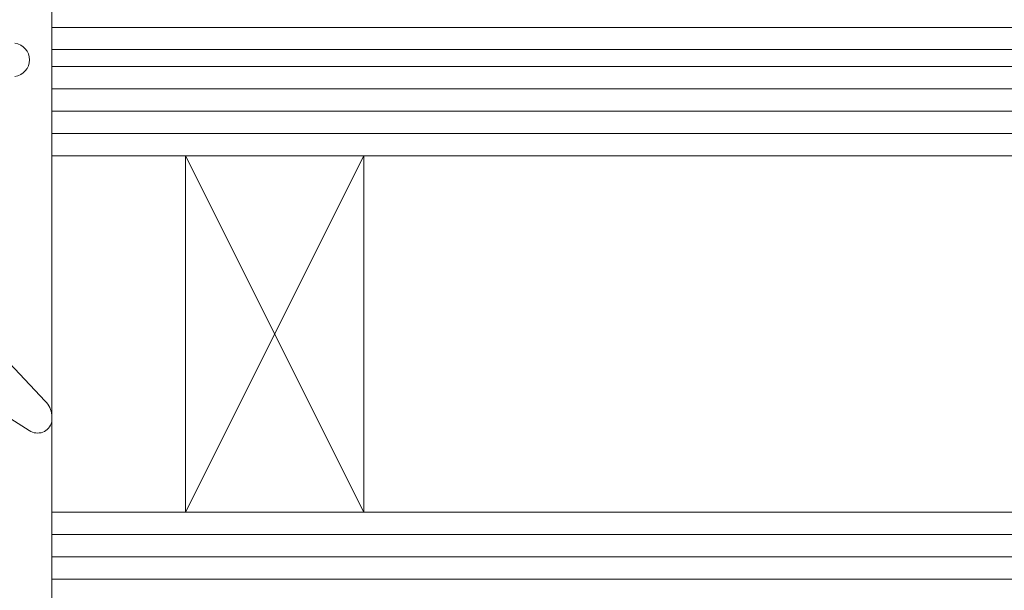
# Model space of a CAD drawing. Extents: x 1911006 to 2186114, y 709265 to 747216.
# Tile 444 of 656: x 1927581 to 1927625, y 735175 to 735201. Entities that reach past the tile are written whole.
import ezdxf

# ---------------------------------------------------------------- set-up
doc = ezdxf.new("R2010")
doc.units = 0
doc.header["$LTSCALE"] = 500
doc.header["$MEASUREMENT"] = 0
for name, color, linetype, lineweight in [('_MB_inne_0.15', 251, 'CONTINUOUS', 15), ('_MB_izolacje_0.09', 132, 'CONTINUOUS', 9), ('_MB_kreskowanie_szklo_0.09', 157, 'CONTINUOUS', 9), ('_MB_szklo_0.15', 142, 'CONTINUOUS', 15)]:
    doc.layers.add(name, color=color, linetype=linetype, lineweight=lineweight)

msp = doc.modelspace()

# ---------------------------------------------------------------- linework, layer by layer
at = {"layer": '_MB_inne_0.15', "color": 7}
msp.add_lwpolyline([(1927588.454, 735194.727), (1927588.454, 735178.727), (1927582.454, 735178.727), (1927582.454, 735194.727)], close=True, dxfattribs=at)
msp.add_lwpolyline([(1927596.454, 735178.727), (1927596.454, 735194.727), (1927588.454, 735194.727), (1927588.454, 735178.727), (1927596.454, 735178.727), (1927588.454, 735194.727), (1927588.454, 735178.727), (1927596.454, 735194.727)], dxfattribs=at)
at = {"layer": '_MB_izolacje_0.09', "color": 7}
for points in [[(1927580.802, 735199.771, -0.876976), (1927580.802, 735198.283)], [(1927579.167, 735186.882), (1927582.157, 735183.715, -0.192736), (1927582.454, 735183.08), (1927582.454, 735182.78, -0.521553), (1927581.443, 735182.396), (1927578.625, 735184.177, 0.700208)]]:
    msp.add_lwpolyline(points, format="xyb", dxfattribs=at)
at = {"layer": '_MB_kreskowanie_szklo_0.09', "color": 7}
for points in [[(1927582.454, 735200.487), (1927642.454, 735200.487)], [(1927582.454, 735197.727), (1927642.454, 735197.727)], [(1927582.454, 735196.727), (1927642.454, 735196.727)], [(1927582.454, 735195.727), (1927642.454, 735195.727)], [(1927582.454, 735177.727), (1927642.454, 735177.727)], [(1927582.454, 735176.727), (1927642.454, 735176.727)], [(1927582.454, 735175.727), (1927642.454, 735175.727)]]:
    msp.add_lwpolyline(points, dxfattribs=at)
at = {"layer": '_MB_szklo_0.15', "color": 7}
for points in [[(1927642.454, 735199.487), (1927582.454, 735199.487), (1927582.454, 735203.487), (1927642.454, 735203.487)], [(1927642.454, 735198.727), (1927582.454, 735198.727), (1927582.454, 735199.487), (1927642.454, 735199.487)], [(1927642.454, 735194.727), (1927582.454, 735194.727), (1927582.454, 735198.727), (1927642.454, 735198.727)], [(1927642.454, 735174.727), (1927582.454, 735174.727), (1927582.454, 735178.727), (1927642.454, 735178.727)]]:
    msp.add_lwpolyline(points, dxfattribs=at)

doc.saveas('drawing.dxf')
